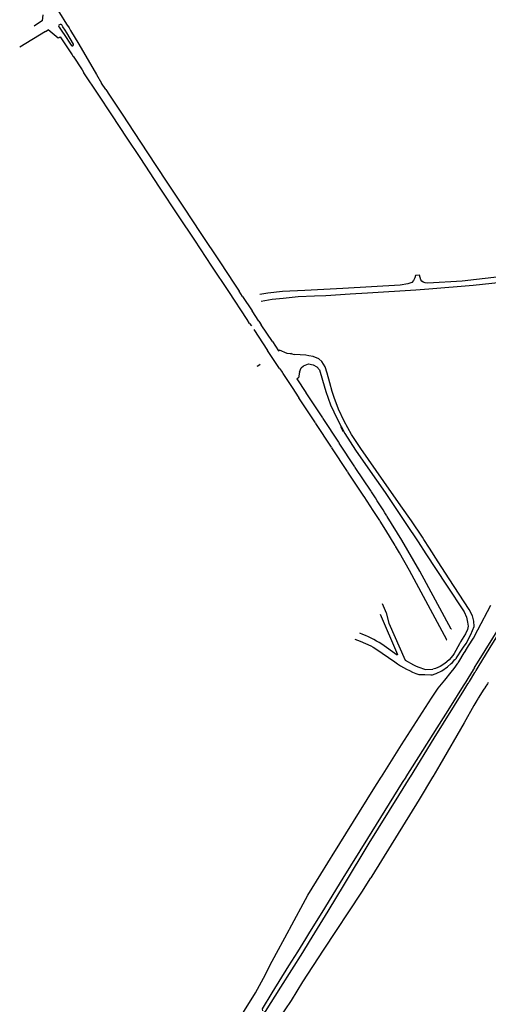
# Model space of a CAD drawing. Extents: x 148869 to 161638, y 453607 to 469810.
# Tile 980 of 1056: x 159141.76 to 159145.01, y 459834.24 to 459841.07. Entities that reach past the tile are written whole.
import ezdxf

# ---------------------------------------------------------------- set-up
doc = ezdxf.new("R2010")
doc.units = 0
doc.layers.add('LKI_V01_KANTRIJWEG', color=252, linetype='CONTINUOUS')

msp = doc.modelspace()

# ---------------------------------------------------------------- linework, layer by layer
at = {"layer": 'LKI_V01_KANTRIJWEG'}
for p, q in [((159141.9176, 459841.1054), (159141.9132, 459841.0646)), ((159141.9176, 459841.1054), (159141.9132, 459841.0646)), ((159141.8951, 459841.0522), (159141.8565, 459841.0281)), ((159141.8951, 459841.0522), (159141.8565, 459841.0281)), ((159141.9132, 459841.0646), (159141.8951, 459841.0522)), ((159141.9132, 459841.0646), (159141.8951, 459841.0522)), ((159142.0279, 459841.0236), (159142.0364, 459841.0106)), ((159142.0279, 459841.0236), (159142.0364, 459841.0106)), ((159142.0381, 459841.0395), (159142.0287, 459841.0343)), ((159142.0381, 459841.0395), (159142.0287, 459841.0343)), ((159142.0564, 459841.0239), (159142.0484, 459841.0366)), ((159142.0564, 459841.0239), (159142.0484, 459841.0366)), ((159142.073, 459840.9988), (159142.0564, 459841.0239)), ((159142.073, 459840.9988), (159142.0564, 459841.0239)), ((159142.0822, 459841.0411), (159142.0987, 459841.0155)), ((159142.0822, 459841.0411), (159142.0987, 459841.0155)), ((159141.9354, 459840.9905), (159141.7566, 459840.8827)), ((159141.9354, 459840.9905), (159141.7566, 459840.8827)), ((159141.9354, 459840.9905), (159141.9532, 459841.0025)), ((159141.9354, 459840.9905), (159141.9532, 459841.0025)), ((159142.0236, 459840.9437), (159141.9532, 459841.0025)), ((159142.0236, 459840.9437), (159141.9532, 459841.0025)), ((159142.0384, 459840.9533), (159142.0317, 459840.949)), ((159142.0384, 459840.9533), (159142.0317, 459840.949)), ((159142.0343, 459841.0138), (159142.0524, 459840.9865)), ((159142.0343, 459841.0138), (159142.0524, 459840.9865)), ((159142.0384, 459840.9533), (159142.12, 459840.8295)), ((159142.0384, 459840.9533), (159142.12, 459840.8295)), ((159142.0524, 459840.9865), (159142.0641, 459840.9697)), ((159142.0524, 459840.9865), (159142.0641, 459840.9697)), ((159142.0641, 459840.9697), (159142.1131, 459840.895)), ((159142.0641, 459840.9697), (159142.1131, 459840.895)), ((159142.0837, 459840.9819), (159142.073, 459840.9988)), ((159142.0837, 459840.9819), (159142.073, 459840.9988)), ((159142.1302, 459840.9036), (159142.0837, 459840.9819)), ((159142.1302, 459840.9036), (159142.0837, 459840.9819)), ((159142.0987, 459841.0155), (159142.1088, 459840.9985)), ((159142.0987, 459841.0155), (159142.1088, 459840.9985)), ((159142.0317, 459840.949), (159142.0236, 459840.9437)), ((159142.0317, 459840.949), (159142.0236, 459840.9437)), ((159142.12, 459840.8295), (159142.1257, 459840.8195)), ((159142.12, 459840.8295), (159142.1257, 459840.8195)), ((159142.3533, 459840.589), (159142.3252, 459840.6331)), ((159142.3533, 459840.589), (159142.3252, 459840.6331)), ((159142.3533, 459840.589), (159142.3798, 459840.5493)), ((159142.3533, 459840.589), (159142.3798, 459840.5493)), ((159144.5307, 459839.2999), (159144.5015, 459839.2979)), ((159144.5307, 459839.2999), (159144.5015, 459839.2979)), ((159143.3031, 459839.1522), (159143.2786, 459839.1889)), ((159143.3031, 459839.1522), (159143.2786, 459839.1889)), ((159143.4777, 459839.1756), (159143.4227, 459839.1663)), ((159143.4777, 459839.1756), (159143.4227, 459839.1663)), ((159144.5046, 459839.1994), (159144.5342, 459839.2014)), ((159144.5046, 459839.1994), (159144.5342, 459839.2014)), ((159143.3031, 459839.1522), (159143.3689, 459839.052)), ((159143.3031, 459839.1522), (159143.3689, 459839.052)), ((159143.4326, 459839.1189), (159143.5092, 459839.1331)), ((159143.4326, 459839.1189), (159143.5092, 459839.1331)), ((159143.5092, 459839.1331), (159143.5842, 459839.1407)), ((159143.5092, 459839.1331), (159143.5842, 459839.1407)), ((159143.8806, 459839.1583), (159144.0487, 459839.1704)), ((159143.8806, 459839.1583), (159144.0487, 459839.1704)), ((159143.4154, 459838.981), (159143.3689, 459839.052)), ((159143.4154, 459838.981), (159143.3689, 459839.052)), ((159143.4154, 459838.981), (159143.4323, 459838.9559)), ((159143.4154, 459838.981), (159143.4323, 459838.9559)), ((159143.3513, 459838.9658), (159143.3638, 459838.9479)), ((159143.3513, 459838.9658), (159143.3638, 459838.9479)), ((159143.3805, 459838.9225), (159143.4756, 459838.7776)), ((159143.3805, 459838.9225), (159143.4756, 459838.7776)), ((159143.5101, 459838.8398), (159143.4323, 459838.9559)), ((159143.5101, 459838.8398), (159143.4323, 459838.9559)), ((159143.5101, 459838.8398), (159143.5526, 459838.7747)), ((159143.5101, 459838.8398), (159143.5526, 459838.7747)), ((159143.5598, 459838.6531), (159143.4756, 459838.7776)), ((159143.5598, 459838.6531), (159143.4756, 459838.7776)), ((159143.5526, 459838.7747), (159143.5587, 459838.7789)), ((159143.5526, 459838.7747), (159143.5587, 459838.7789)), ((159143.6113, 459838.7573), (159143.5587, 459838.7789)), ((159143.6113, 459838.7573), (159143.5587, 459838.7789)), ((159143.6354, 459838.7548), (159143.6113, 459838.7573)), ((159143.6354, 459838.7548), (159143.6113, 459838.7573)), ((159143.6452, 459838.7543), (159143.6637, 459838.7507)), ((159143.6452, 459838.7543), (159143.6637, 459838.7507)), ((159143.5598, 459838.6531), (159143.5788, 459838.6239)), ((159143.5598, 459838.6531), (159143.5788, 459838.6239)), ((159143.697, 459838.6269), (159143.7084, 459838.6567)), ((159143.697, 459838.6269), (159143.7084, 459838.6567)), ((159143.7084, 459838.6567), (159143.7265, 459838.6704)), ((159143.7084, 459838.6567), (159143.7265, 459838.6704)), ((159143.5816, 459838.6191), (159143.5788, 459838.6239)), ((159143.5816, 459838.6191), (159143.5788, 459838.6239)), ((159143.5816, 459838.6191), (159143.6465, 459838.5208)), ((159143.5816, 459838.6191), (159143.6465, 459838.5208)), ((159143.6854, 459838.5855), (159143.6794, 459838.5809)), ((159143.6854, 459838.5855), (159143.6794, 459838.5809)), ((159143.6794, 459838.5809), (159143.7409, 459838.4868)), ((159143.6794, 459838.5809), (159143.7409, 459838.4868)), ((159143.6854, 459838.5855), (159143.6913, 459838.5883)), ((159143.6854, 459838.5855), (159143.6913, 459838.5883)), ((159143.697, 459838.6269), (159143.6913, 459838.5883)), ((159143.697, 459838.6269), (159143.6913, 459838.5883)), ((159143.6465, 459838.5208), (159143.6933, 459838.4491)), ((159143.6465, 459838.5208), (159143.6933, 459838.4491)), ((159143.9252, 459838.4937), (159143.9081, 459838.5537)), ((159143.9252, 459838.4937), (159143.9081, 459838.5537)), ((159143.8076, 459838.2759), (159143.6933, 459838.4491)), ((159143.8076, 459838.2759), (159143.6933, 459838.4491)), ((159143.7409, 459838.4868), (159143.7439, 459838.4833)), ((159143.7409, 459838.4868), (159143.7439, 459838.4833)), ((159143.8586, 459838.3097), (159143.7439, 459838.4833)), ((159143.8586, 459838.3097), (159143.7439, 459838.4833)), ((159143.8586, 459838.3097), (159143.861, 459838.3056)), ((159143.8586, 459838.3097), (159143.861, 459838.3056)), ((159143.9704, 459838.1406), (159143.861, 459838.3056)), ((159143.9704, 459838.1406), (159143.861, 459838.3056)), ((159143.8076, 459838.2759), (159143.8105, 459838.2718)), ((159143.8076, 459838.2759), (159143.8105, 459838.2718)), ((159143.9192, 459838.1065), (159143.8105, 459838.2718)), ((159143.9192, 459838.1065), (159143.8105, 459838.2718)), ((159143.9824, 459838.2505), (159144.0014, 459838.2148)), ((159143.9824, 459838.2505), (159144.0014, 459838.2148)), ((159143.9192, 459838.1065), (159143.9224, 459838.1022)), ((159143.9192, 459838.1065), (159143.9224, 459838.1022)), ((159144.031, 459837.937), (159143.9224, 459838.1022)), ((159144.031, 459837.937), (159143.9224, 459838.1022)), ((159143.9704, 459838.1406), (159143.9731, 459838.1354)), ((159143.9704, 459838.1406), (159143.9731, 459838.1354)), ((159144.082, 459837.971), (159143.9731, 459838.1354)), ((159144.082, 459837.971), (159143.9731, 459838.1354)), ((159144.082, 459837.971), (159144.0848, 459837.9668)), ((159144.082, 459837.971), (159144.0848, 459837.9668)), ((159144.1939, 459837.8022), (159144.0848, 459837.9668)), ((159144.1939, 459837.8022), (159144.0848, 459837.9668)), ((159144.031, 459837.937), (159144.034, 459837.933)), ((159144.031, 459837.937), (159144.034, 459837.933)), ((159144.1431, 459837.7675), (159144.034, 459837.933)), ((159144.1431, 459837.7675), (159144.034, 459837.933)), ((159144.1431, 459837.7675), (159144.1461, 459837.7636)), ((159144.1431, 459837.7675), (159144.1461, 459837.7636)), ((159144.1939, 459837.8022), (159144.197, 459837.7976)), ((159144.1939, 459837.8022), (159144.197, 459837.7976)), ((159144.3034, 459837.6314), (159144.3057, 459837.6266)), ((159144.3034, 459837.6314), (159144.3057, 459837.6266)), ((159144.2539, 459837.5976), (159144.2569, 459837.593)), ((159144.2539, 459837.5976), (159144.2569, 459837.593)), ((159144.3608, 459837.4247), (159144.3639, 459837.4204)), ((159144.3608, 459837.4247), (159144.3639, 459837.4204)), ((159144.6, 459837.4052), (159144.5604, 459837.4665)), ((159144.6, 459837.4052), (159144.5604, 459837.4665)), ((159144.8068, 459836.7416), (159144.7702, 459836.6767)), ((159144.8068, 459836.7416), (159144.7702, 459836.6767)), ((159144.8152, 459836.7565), (159144.8068, 459836.7416)), ((159144.8152, 459836.7565), (159144.8068, 459836.7416)), ((159144.8266, 459836.7051), (159144.8356, 459836.7186)), ((159144.8266, 459836.7051), (159144.8356, 459836.7186)), ((159144.8356, 459836.7186), (159144.8359, 459836.7191)), ((159144.8356, 459836.7186), (159144.8359, 459836.7191)), ((159144.7623, 459836.6627), (159144.7369, 459836.6316)), ((159144.7623, 459836.6627), (159144.7369, 459836.6316)), ((159144.7702, 459836.6767), (159144.7623, 459836.6627)), ((159144.7702, 459836.6767), (159144.7623, 459836.6627)), ((159144.787, 459836.6456), (159144.8266, 459836.7051)), ((159144.787, 459836.6456), (159144.8266, 459836.7051)), ((159144.8021, 459836.6177), (159144.8405, 459836.6794)), ((159144.8021, 459836.6177), (159144.8405, 459836.6794)), ((159144.7759, 459836.633), (159144.7773, 459836.6345)), ((159144.7759, 459836.633), (159144.7773, 459836.6345)), ((159144.7773, 459836.6345), (159144.7775, 459836.6347)), ((159144.7773, 459836.6345), (159144.7775, 459836.6347)), ((159144.7937, 459836.6041), (159144.7939, 459836.6044)), ((159144.7937, 459836.6041), (159144.7939, 459836.6044)), ((159144.7997, 459836.6139), (159144.8014, 459836.6166)), ((159144.7997, 459836.6139), (159144.8014, 459836.6166)), ((159144.8014, 459836.6166), (159144.8021, 459836.6177)), ((159144.8014, 459836.6166), (159144.8021, 459836.6177)), ((159144.526, 459836.5291), (159144.5432, 459836.5294)), ((159144.526, 459836.5291), (159144.5432, 459836.5294)), ((159144.5432, 459836.5294), (159144.5632, 459836.5299)), ((159144.5432, 459836.5294), (159144.5632, 459836.5299)), ((159144.6206, 459836.5272), (159144.638, 459836.5342)), ((159144.6206, 459836.5272), (159144.638, 459836.5342)), ((159144.9032, 459836.563), (159144.8649, 459836.5014)), ((159144.9032, 459836.563), (159144.8649, 459836.5014)), ((159144.876, 459836.4809), (159144.914, 459836.543)), ((159144.876, 459836.4809), (159144.914, 459836.543)), ((159144.9036, 459836.5636), (159144.9032, 459836.563)), ((159144.9036, 459836.5636), (159144.9032, 459836.563)), ((159144.9056, 459836.5668), (159144.9036, 459836.5636)), ((159144.9056, 459836.5668), (159144.9036, 459836.5636)), ((159144.9112, 459836.5759), (159144.9056, 459836.5668)), ((159144.9112, 459836.5759), (159144.9056, 459836.5668)), ((159144.9119, 459836.577), (159144.9112, 459836.5759)), ((159144.9119, 459836.577), (159144.9112, 459836.5759)), ((159144.9119, 459836.577), (159144.9125, 459836.5779)), ((159144.9119, 459836.577), (159144.9125, 459836.5779)), ((159144.914, 459836.543), (159144.9144, 459836.5436)), ((159144.914, 459836.543), (159144.9144, 459836.5436)), ((159144.9144, 459836.5436), (159144.9163, 459836.5468)), ((159144.9144, 459836.5436), (159144.9163, 459836.5468)), ((159144.9163, 459836.5468), (159144.922, 459836.5559)), ((159144.9163, 459836.5468), (159144.922, 459836.5559)), ((159144.922, 459836.5559), (159144.9227, 459836.5571)), ((159144.922, 459836.5559), (159144.9227, 459836.5571)), ((159144.9227, 459836.5571), (159144.9232, 459836.558)), ((159144.9227, 459836.5571), (159144.9232, 459836.558)), ((159144.8552, 459836.4858), (159144.834, 459836.4517)), ((159144.8552, 459836.4858), (159144.834, 459836.4517)), ((159144.8453, 459836.4308), (159144.8663, 459836.4652)), ((159144.8453, 459836.4308), (159144.8663, 459836.4652)), ((159144.8568, 459836.4883), (159144.8565, 459836.4878)), ((159144.8568, 459836.4883), (159144.8565, 459836.4878)), ((159144.8641, 459836.5001), (159144.8624, 459836.4974)), ((159144.8641, 459836.5001), (159144.8624, 459836.4974)), ((159144.8649, 459836.5014), (159144.8641, 459836.5001)), ((159144.8649, 459836.5014), (159144.8641, 459836.5001)), ((159144.8663, 459836.4652), (159144.8676, 459836.4672)), ((159144.8663, 459836.4652), (159144.8676, 459836.4672)), ((159144.8735, 459836.4768), (159144.8752, 459836.4796)), ((159144.8735, 459836.4768), (159144.8752, 459836.4796)), ((159144.8752, 459836.4796), (159144.876, 459836.4809)), ((159144.8752, 459836.4796), (159144.876, 459836.4809)), ((159144.9765, 459836.427), (159144.938, 459836.366)), ((159144.9765, 459836.427), (159144.938, 459836.366)), ((159144.9769, 459836.4276), (159144.9765, 459836.427)), ((159144.9769, 459836.4276), (159144.9765, 459836.427)), ((159144.9788, 459836.4307), (159144.9769, 459836.4276)), ((159144.9788, 459836.4307), (159144.9769, 459836.4276)), ((159144.9846, 459836.4398), (159144.9788, 459836.4307)), ((159144.9846, 459836.4398), (159144.9788, 459836.4307)), ((159144.9853, 459836.4409), (159144.9846, 459836.4398)), ((159144.9853, 459836.4409), (159144.9846, 459836.4398)), ((159144.9283, 459836.3502), (159144.908, 459836.3145)), ((159144.9283, 459836.3502), (159144.908, 459836.3145)), ((159144.9295, 459836.3523), (159144.9283, 459836.3502)), ((159144.9295, 459836.3523), (159144.9283, 459836.3502)), ((159144.93, 459836.3532), (159144.9295, 459836.3523)), ((159144.93, 459836.3532), (159144.9295, 459836.3523)), ((159144.9354, 459836.3617), (159144.93, 459836.3532)), ((159144.9354, 459836.3617), (159144.93, 459836.3532)), ((159144.9372, 459836.3646), (159144.9354, 459836.3617)), ((159144.9372, 459836.3646), (159144.9354, 459836.3617)), ((159144.938, 459836.366), (159144.9372, 459836.3646)), ((159144.938, 459836.366), (159144.9372, 459836.3646)), ((159143.9417, 459835.3017), (159143.9468, 459835.31)), ((159143.9417, 459835.3017), (159143.9468, 459835.31)), ((159144.1985, 459835.1302), (159144.1925, 459835.1204)), ((159144.1985, 459835.1302), (159144.1925, 459835.1204))]:
    msp.add_line(p, q, dxfattribs=at)
for points in [[(159141.9162, 459841.3099), (159141.9352, 459841.2795), (159142.0822, 459841.0411)], [(159141.9162, 459841.3099), (159141.9352, 459841.2795), (159142.0822, 459841.0411)], [(159142.1088, 459840.9985), (159142.166, 459840.9034), (159142.2884, 459840.6913), (159142.3252, 459840.6331)], [(159142.1088, 459840.9985), (159142.166, 459840.9034), (159142.2884, 459840.6913), (159142.3252, 459840.6331)], [(159142.1257, 459840.8195), (159142.1265, 459840.8183), (159142.1892, 459840.7235), (159142.2023, 459840.7047)], [(159142.1257, 459840.8195), (159142.1265, 459840.8183), (159142.1892, 459840.7235), (159142.2023, 459840.7047)], [(159143.3513, 459838.9658), (159143.3345, 459838.9935), (159143.2065, 459839.1866), (159143.0902, 459839.3626), (159142.9718, 459839.5421), (159142.8588, 459839.7127), (159142.7269, 459839.9115), (159142.5917, 459840.1161), (159142.5024, 459840.2508), (159142.3952, 459840.4133), (159142.3008, 459840.5557), (159142.2023, 459840.7047)], [(159143.3513, 459838.9658), (159143.3345, 459838.9935), (159143.2065, 459839.1866), (159143.0902, 459839.3626), (159142.9718, 459839.5421), (159142.8588, 459839.7127), (159142.7269, 459839.9115), (159142.5917, 459840.1161), (159142.5024, 459840.2508), (159142.3952, 459840.4133), (159142.3008, 459840.5557), (159142.2023, 459840.7047)], [(159142.3798, 459840.5493), (159142.4671, 459840.4159), (159142.5501, 459840.2904), (159142.6438, 459840.1482), (159142.7734, 459839.9527), (159142.8931, 459839.7718), (159143.0142, 459839.5884), (159143.1439, 459839.392), (159143.2462, 459839.2376), (159143.2786, 459839.1889)], [(159142.3798, 459840.5493), (159142.4671, 459840.4159), (159142.5501, 459840.2904), (159142.6438, 459840.1482), (159142.7734, 459839.9527), (159142.8931, 459839.7718), (159143.0142, 459839.5884), (159143.1439, 459839.392), (159143.2462, 459839.2376), (159143.2786, 459839.1889)], [(159144.5015, 459839.2979), (159144.497, 459839.2815), (159144.4884, 459839.262), (159144.4762, 459839.2496), (159144.4494, 459839.2404), (159144.3957, 459839.2301), (159144.1982, 459839.2188), (159143.9974, 459839.2081), (159143.7346, 459839.1935), (159143.5788, 459839.1858), (159143.4777, 459839.1756)], [(159144.5015, 459839.2979), (159144.497, 459839.2815), (159144.4884, 459839.262), (159144.4762, 459839.2496), (159144.4494, 459839.2404), (159144.3957, 459839.2301), (159144.1982, 459839.2188), (159143.9974, 459839.2081), (159143.7346, 459839.1935), (159143.5788, 459839.1858), (159143.4777, 459839.1756)], [(159145.084, 459839.2893), (159144.8263, 459839.2596), (159144.5876, 459839.2457), (159144.569, 459839.2474), (159144.5563, 459839.2515), (159144.5467, 459839.2578), (159144.5396, 459839.267), (159144.5307, 459839.2999)], [(159145.084, 459839.2893), (159144.8263, 459839.2596), (159144.5876, 459839.2457), (159144.569, 459839.2474), (159144.5563, 459839.2515), (159144.5467, 459839.2578), (159144.5396, 459839.267), (159144.5307, 459839.2999)], [(159144.5342, 459839.2014), (159144.5941, 459839.2055), (159144.9028, 459839.2306), (159145.0963, 459839.2526)], [(159144.5342, 459839.2014), (159144.5941, 459839.2055), (159144.9028, 459839.2306), (159145.0963, 459839.2526)], [(159144.9333, 459836.6115), (159145.0922, 459836.8671), (159145.3815, 459837.3365), (159145.6007, 459837.6956), (159145.764, 459837.9597), (159145.8374, 459838.0754), (159145.926, 459838.219), (159146.0168, 459838.3671), (159146.1053, 459838.508), (159146.1897, 459838.6445), (159146.2713, 459838.7773), (159146.378, 459838.9485), (159146.4865, 459839.1234), (159146.5425, 459839.213), (159146.5904, 459839.2901), (159146.5912, 459839.2913)], [(159144.9333, 459836.6115), (159145.0922, 459836.8671), (159145.3815, 459837.3365), (159145.6007, 459837.6956), (159145.764, 459837.9597), (159145.8374, 459838.0754), (159145.926, 459838.219), (159146.0168, 459838.3671), (159146.1053, 459838.508), (159146.1897, 459838.6445), (159146.2713, 459838.7773), (159146.378, 459838.9485), (159146.4865, 459839.1234), (159146.5425, 459839.213), (159146.5904, 459839.2901), (159146.5912, 459839.2913)], [(159144.0487, 459839.1704), (159144.1693, 459839.1767), (159144.5046, 459839.1994)], [(159144.0487, 459839.1704), (159144.1693, 459839.1767), (159144.5046, 459839.1994)], [(159143.5842, 459839.1407), (159143.6889, 459839.1516), (159143.8014, 459839.1561), (159143.8806, 459839.1583)], [(159143.5842, 459839.1407), (159143.6889, 459839.1516), (159143.8014, 459839.1561), (159143.8806, 459839.1583)], [(159143.6354, 459838.7548), (159143.6421, 459838.7581), (159143.6452, 459838.7543)], [(159143.6354, 459838.7548), (159143.6421, 459838.7581), (159143.6452, 459838.7543)], [(159143.7632, 459838.7412), (159143.7411, 459838.7445), (159143.6637, 459838.7507)], [(159143.7632, 459838.7412), (159143.7411, 459838.7445), (159143.6637, 459838.7507)], [(159143.9081, 459838.5537), (159143.8892, 459838.6214), (159143.8758, 459838.6642), (159143.8537, 459838.7003), (159143.8318, 459838.7205), (159143.7936, 459838.7367), (159143.7632, 459838.7412)], [(159143.9081, 459838.5537), (159143.8892, 459838.6214), (159143.8758, 459838.6642), (159143.8537, 459838.7003), (159143.8318, 459838.7205), (159143.7936, 459838.7367), (159143.7632, 459838.7412)], [(159143.4051, 459838.6696), (159143.4075, 459838.6713), (159143.4242, 459838.6824)], [(159143.4051, 459838.6696), (159143.4075, 459838.6713), (159143.4242, 459838.6824)], [(159143.7265, 459838.6704), (159143.7597, 459838.685), (159143.7934, 459838.6791), (159143.8186, 459838.6636), (159143.8353, 459838.6436), (159143.8571, 459838.5716), (159143.8801, 459838.4929), (159143.9132, 459838.4016), (159143.9586, 459838.3029), (159144.0117, 459838.2028), (159144.0861, 459838.0861)], [(159143.7265, 459838.6704), (159143.7597, 459838.685), (159143.7934, 459838.6791), (159143.8186, 459838.6636), (159143.8353, 459838.6436), (159143.8571, 459838.5716), (159143.8801, 459838.4929), (159143.9132, 459838.4016), (159143.9586, 459838.3029), (159144.0117, 459838.2028), (159144.0861, 459838.0861)], [(159144.5604, 459837.4665), (159144.5505, 459837.4818), (159144.4745, 459837.5969), (159144.4005, 459837.7008), (159144.2831, 459837.8688), (159144.1236, 459838.0969), (159144.0593, 459838.1952), (159144.0074, 459838.2864), (159143.9673, 459838.3703), (159143.939, 459838.4516), (159143.9252, 459838.4937)], [(159144.5604, 459837.4665), (159144.5505, 459837.4818), (159144.4745, 459837.5969), (159144.4005, 459837.7008), (159144.2831, 459837.8688), (159144.1236, 459838.0969), (159144.0593, 459838.1952), (159144.0074, 459838.2864), (159143.9673, 459838.3703), (159143.939, 459838.4516), (159143.9252, 459838.4937)], [(159144.9439, 459836.5918), (159145.0394, 459836.7476), (159145.2421, 459837.0718), (159145.3339, 459837.2166), (159145.452, 459837.4019), (159145.5282, 459837.5228), (159145.6928, 459837.785), (159145.7856, 459837.9324), (159146.0272, 459838.3195)], [(159144.9439, 459836.5918), (159145.0394, 459836.7476), (159145.2421, 459837.0718), (159145.3339, 459837.2166), (159145.452, 459837.4019), (159145.5282, 459837.5228), (159145.6928, 459837.785), (159145.7856, 459837.9324), (159146.0272, 459838.3195)], [(159144.0861, 459838.0861), (159144.1709, 459837.9637), (159144.2915, 459837.7916), (159144.4363, 459837.5774), (159144.5202, 459837.4504)], [(159144.0861, 459838.0861), (159144.1709, 459837.9637), (159144.2915, 459837.7916), (159144.4363, 459837.5774), (159144.5202, 459837.4504)], [(159144.2539, 459837.5976), (159144.2093, 459837.6684), (159144.1461, 459837.7636)], [(159144.2539, 459837.5976), (159144.2093, 459837.6684), (159144.1461, 459837.7636)], [(159144.7523, 459836.8444), (159144.7501, 459836.8437), (159144.5335, 459837.2459), (159144.4068, 459837.4612), (159144.3057, 459837.6266)], [(159144.7523, 459836.8444), (159144.7501, 459836.8437), (159144.5335, 459837.2459), (159144.4068, 459837.4612), (159144.3057, 459837.6266)], [(159144.3608, 459837.4247), (159144.2964, 459837.5306), (159144.2569, 459837.593)], [(159144.3608, 459837.4247), (159144.2964, 459837.5306), (159144.2569, 459837.593)], [(159144.7186, 459836.7702), (159144.7197, 459836.7715), (159144.4601, 459837.2523), (159144.3912, 459837.3735), (159144.3639, 459837.4204)], [(159144.7186, 459836.7702), (159144.7197, 459836.7715), (159144.4601, 459837.2523), (159144.3912, 459837.3735), (159144.3639, 459837.4204)], [(159144.5202, 459837.4504), (159144.5747, 459837.3679), (159144.7174, 459837.1492)], [(159144.5202, 459837.4504), (159144.5747, 459837.3679), (159144.7174, 459837.1492)], [(159144.7359, 459837.1938), (159144.6599, 459837.3124), (159144.6, 459837.4052)], [(159144.7359, 459837.1938), (159144.6599, 459837.3124), (159144.6, 459837.4052)], [(159144.8359, 459836.7191), (159144.8534, 459836.7453), (159144.8865, 459836.8063), (159144.9084, 459836.863), (159144.908, 459836.8998), (159144.8969, 459836.9361), (159144.8736, 459836.9801), (159144.8048, 459837.0864), (159144.7359, 459837.1938)], [(159144.8359, 459836.7191), (159144.8534, 459836.7453), (159144.8865, 459836.8063), (159144.9084, 459836.863), (159144.908, 459836.8998), (159144.8969, 459836.9361), (159144.8736, 459836.9801), (159144.8048, 459837.0864), (159144.7359, 459837.1938)], [(159144.7174, 459837.1492), (159144.8404, 459836.9636), (159144.8551, 459836.9276), (159144.864, 459836.8933), (159144.8667, 459836.8643), (159144.8626, 459836.8428), (159144.8485, 459836.8118), (159144.8152, 459836.7565)], [(159144.7174, 459837.1492), (159144.8404, 459836.9636), (159144.8551, 459836.9276), (159144.864, 459836.8933), (159144.8667, 459836.8643), (159144.8626, 459836.8428), (159144.8485, 459836.8118), (159144.8152, 459836.7565)], [(159144.2709, 459837.0221), (159144.2986, 459836.9578), (159144.3179, 459836.8869), (159144.4315, 459836.6289), (159144.4882, 459836.5961), (159144.502, 459836.5897), (159144.5193, 459836.5834), (159144.5724, 459836.5638), (159144.6226, 459836.5677)], [(159144.2709, 459837.0221), (159144.2986, 459836.9578), (159144.3179, 459836.8869), (159144.4315, 459836.6289), (159144.4882, 459836.5961), (159144.502, 459836.5897), (159144.5193, 459836.5834), (159144.5724, 459836.5638), (159144.6226, 459836.5677)], [(159144.8706, 459836.7279), (159144.904, 459836.7816), (159144.9356, 459836.8395), (159145.0241, 459837.0107)], [(159144.8706, 459836.7279), (159144.904, 459836.7816), (159144.9356, 459836.8395), (159145.0241, 459837.0107)], [(159144.2565, 459836.9478), (159144.3781, 459836.669), (159144.3747, 459836.664), (159144.2696, 459836.7406)], [(159144.2565, 459836.9478), (159144.3781, 459836.669), (159144.3747, 459836.664), (159144.2696, 459836.7406)], [(159144.0811, 459836.7741), (159144.1192, 459836.7617), (159144.192, 459836.7292), (159144.2097, 459836.7197), (159144.2273, 459836.7087), (159144.3585, 459836.6178)], [(159144.0811, 459836.7741), (159144.1192, 459836.7617), (159144.192, 459836.7292), (159144.2097, 459836.7197), (159144.2273, 459836.7087), (159144.3585, 459836.6178)], [(159144.8492, 459836.6935), (159144.85, 459836.6947), (159144.8706, 459836.7279)], [(159144.8492, 459836.6935), (159144.85, 459836.6947), (159144.8706, 459836.7279)], [(159144.8405, 459836.6794), (159144.8484, 459836.6922), (159144.8492, 459836.6935)], [(159144.8405, 459836.6794), (159144.8484, 459836.6922), (159144.8492, 459836.6935)], [(159144.7369, 459836.6316), (159144.7367, 459836.6313), (159144.7069, 459836.6057), (159144.6737, 459836.5859), (159144.6403, 459836.572), (159144.6226, 459836.5677)], [(159144.7369, 459836.6316), (159144.7367, 459836.6313), (159144.7069, 459836.6057), (159144.6737, 459836.5859), (159144.6403, 459836.572), (159144.6226, 459836.5677)], [(159144.638, 459836.5342), (159144.6459, 459836.537), (159144.684, 459836.5556), (159144.7243, 459836.5828), (159144.7504, 459836.6066)], [(159144.638, 459836.5342), (159144.6459, 459836.537), (159144.684, 459836.5556), (159144.7243, 459836.5828), (159144.7504, 459836.6066)], [(159144.7504, 459836.6066), (159144.7585, 459836.6139), (159144.7759, 459836.633)], [(159144.7504, 459836.6066), (159144.7585, 459836.6139), (159144.7759, 459836.633)], [(159144.7698, 459836.5707), (159144.7832, 459836.5872), (159144.7925, 459836.6022)], [(159144.7698, 459836.5707), (159144.7832, 459836.5872), (159144.7925, 459836.6022)], [(159144.7775, 459836.6347), (159144.7858, 459836.6439), (159144.787, 459836.6456)], [(159144.7775, 459836.6347), (159144.7858, 459836.6439), (159144.787, 459836.6456)], [(159144.7925, 459836.6022), (159144.7931, 459836.6032), (159144.7937, 459836.6041)], [(159144.7925, 459836.6022), (159144.7931, 459836.6032), (159144.7937, 459836.6041)], [(159144.7939, 459836.6044), (159144.7946, 459836.6057), (159144.7997, 459836.6139)], [(159144.7939, 459836.6044), (159144.7946, 459836.6057), (159144.7997, 459836.6139)], [(159144.9125, 459836.5779), (159144.9127, 459836.5783), (159144.9333, 459836.6115)], [(159144.9125, 459836.5779), (159144.9127, 459836.5783), (159144.9333, 459836.6115)], [(159144.9232, 459836.558), (159144.9234, 459836.5584), (159144.9439, 459836.5918)], [(159144.9232, 459836.558), (159144.9234, 459836.5584), (159144.9439, 459836.5918)], [(159144.2657, 459835.8195), (159144.2665, 459835.8208), (159144.4053, 459836.041), (159144.6141, 459836.3649), (159144.6593, 459836.4354), (159144.7057, 459836.4914), (159144.75, 459836.5463), (159144.7698, 459836.5707)], [(159144.2657, 459835.8195), (159144.2665, 459835.8208), (159144.4053, 459836.041), (159144.6141, 459836.3649), (159144.6593, 459836.4354), (159144.7057, 459836.4914), (159144.75, 459836.5463), (159144.7698, 459836.5707)], [(159144.5632, 459836.5299), (159144.5678, 459836.53), (159144.6083, 459836.5283), (159144.6137, 459836.5281), (159144.6206, 459836.5272)], [(159144.5632, 459836.5299), (159144.5678, 459836.53), (159144.6083, 459836.5283), (159144.6137, 459836.5281), (159144.6206, 459836.5272)], [(159144.834, 459836.4517), (159144.7382, 459836.2975), (159144.4359, 459835.8208), (159144.4351, 459835.8195)], [(159144.834, 459836.4517), (159144.7382, 459836.2975), (159144.4359, 459835.8208), (159144.4351, 459835.8195)], [(159144.8565, 459836.4878), (159144.856, 459836.487), (159144.8552, 459836.4858)], [(159144.8565, 459836.4878), (159144.856, 459836.487), (159144.8552, 459836.4858)], [(159144.8624, 459836.4974), (159144.8575, 459836.4895), (159144.8568, 459836.4883)], [(159144.8624, 459836.4974), (159144.8575, 459836.4895), (159144.8568, 459836.4883)], [(159144.8676, 459836.4672), (159144.8681, 459836.4681), (159144.8689, 459836.4693)], [(159144.8676, 459836.4672), (159144.8681, 459836.4681), (159144.8689, 459836.4693)], [(159144.8689, 459836.4693), (159144.8696, 459836.4706), (159144.8735, 459836.4768)], [(159144.8689, 459836.4693), (159144.8696, 459836.4706), (159144.8735, 459836.4768)], [(159144.4662, 459835.8195), (159144.4669, 459835.8208), (159144.632, 459836.0879), (159144.8375, 459836.4181), (159144.8453, 459836.4308)], [(159144.4662, 459835.8195), (159144.4669, 459835.8208), (159144.632, 459836.0879), (159144.8375, 459836.4181), (159144.8453, 459836.4308)], [(159144.908, 459836.3145), (159144.8396, 459836.1938), (159144.6718, 459835.904), (159144.6219, 459835.8208), (159144.6211, 459835.8195)], [(159144.908, 459836.3145), (159144.8396, 459836.1938), (159144.6718, 459835.904), (159144.6219, 459835.8208), (159144.6211, 459835.8195)], [(159144.4351, 459835.8195), (159144.4343, 459835.8183), (159144.4109, 459835.7813), (159144.1702, 459835.3932), (159143.998, 459835.1159), (159143.8529, 459834.8793), (159143.7677, 459834.7421), (159143.7391, 459834.6954), (159143.6849, 459834.6069), (159143.6215, 459834.5091), (159143.5054, 459834.3219), (159143.4377, 459834.211), (159143.4407, 459834.1966)], [(159144.4351, 459835.8195), (159144.4343, 459835.8183), (159144.4109, 459835.7813), (159144.1702, 459835.3932), (159143.998, 459835.1159), (159143.8529, 459834.8793), (159143.7677, 459834.7421), (159143.7391, 459834.6954), (159143.6849, 459834.6069), (159143.6215, 459834.5091), (159143.5054, 459834.3219), (159143.4377, 459834.211), (159143.4407, 459834.1966)], [(159143.4497, 459834.1901), (159143.4533, 459834.1883), (159143.4622, 459834.1924), (159143.5682, 459834.3611), (159143.7197, 459834.6025), (159143.7666, 459834.6783), (159143.8959, 459834.8873), (159144.0091, 459835.0753), (159144.1811, 459835.3592), (159144.3867, 459835.6909), (159144.4654, 459835.8183), (159144.4662, 459835.8195)], [(159143.4497, 459834.1901), (159143.4533, 459834.1883), (159143.4622, 459834.1924), (159143.5682, 459834.3611), (159143.7197, 459834.6025), (159143.7666, 459834.6783), (159143.8959, 459834.8873), (159144.0091, 459835.0753), (159144.1811, 459835.3592), (159144.3867, 459835.6909), (159144.4654, 459835.8183), (159144.4662, 459835.8195)], [(159143.9468, 459835.31), (159143.9764, 459835.3581), (159144.2089, 459835.7295), (159144.2649, 459835.8183), (159144.2657, 459835.8195)], [(159143.9468, 459835.31), (159143.9764, 459835.3581), (159144.2089, 459835.7295), (159144.2649, 459835.8183), (159144.2657, 459835.8195)], [(159144.6211, 459835.8195), (159144.6204, 459835.8183), (159144.5276, 459835.6636), (159144.2667, 459835.2399), (159144.1985, 459835.1302)], [(159144.6211, 459835.8195), (159144.6204, 459835.8183), (159144.5276, 459835.6636), (159144.2667, 459835.2399), (159144.1985, 459835.1302)], [(159143.2834, 459834.1442), (159143.3172, 459834.1983), (159143.3913, 459834.3223), (159143.4469, 459834.4234), (159143.5083, 459834.5401), (159143.6263, 459834.7592), (159143.6288, 459834.7638), (159143.7562, 459834.9983), (159143.8455, 459835.1457), (159143.9417, 459835.3017)], [(159143.2834, 459834.1442), (159143.3172, 459834.1983), (159143.3913, 459834.3223), (159143.4469, 459834.4234), (159143.5083, 459834.5401), (159143.6263, 459834.7592), (159143.6288, 459834.7638), (159143.7562, 459834.9983), (159143.8455, 459835.1457), (159143.9417, 459835.3017)], [(159143.4425, 459833.9781), (159143.4759, 459834.035), (159143.5543, 459834.1386), (159143.6412, 459834.2695), (159143.7207, 459834.3982), (159143.8649, 459834.6173), (159144.1294, 459835.0189), (159144.1925, 459835.1204)], [(159143.4425, 459833.9781), (159143.4759, 459834.035), (159143.5543, 459834.1386), (159143.6412, 459834.2695), (159143.7207, 459834.3982), (159143.8649, 459834.6173), (159144.1294, 459835.0189), (159144.1925, 459835.1204)]]:
    msp.add_lwpolyline(points, dxfattribs=at)
for centre, radius, start, end in [((159142.0372, 459841.0283), 0.0104, 144.44426, 206.59487), ((159142.0372, 459841.0283), 0.0104, 144.44426, 206.59487), ((159142.0407, 459841.0287), 0.0111, 45.60808, 103.44101), ((159142.0407, 459841.0287), 0.0111, 45.60808, 103.44101), ((159142.121, 459840.9006), 0.0097, 215.68568, 17.65841), ((159142.121, 459840.9006), 0.0097, 215.68568, 17.65841), ((159136.9342, 459833.0315), 8.687, 31.973, 33.27448), ((159136.9342, 459833.0315), 8.687, 31.973, 33.27448), ((159143.8143, 459836.0087), 0.8619, 58.11327, 69.44045), ((159143.8143, 459836.0087), 0.8619, 58.11327, 69.44045), ((159144.7461, 459837.147), 0.656, 233.77772, 250.39096), ((159144.7461, 459837.147), 0.656, 233.77772, 250.39096), ((159145.7158, 459835.9724), 0.8678, 144.70253, 147.26122), ((159145.7158, 459835.9724), 0.8678, 144.70253, 147.26122), ((159144.9969, 459836.434), 0.0136, 144.96219, 148.99012), ((159144.9969, 459836.434), 0.0136, 144.96219, 148.99012)]:
    msp.add_arc(centre, radius, start, end, dxfattribs=at)

doc.saveas('drawing.dxf')
